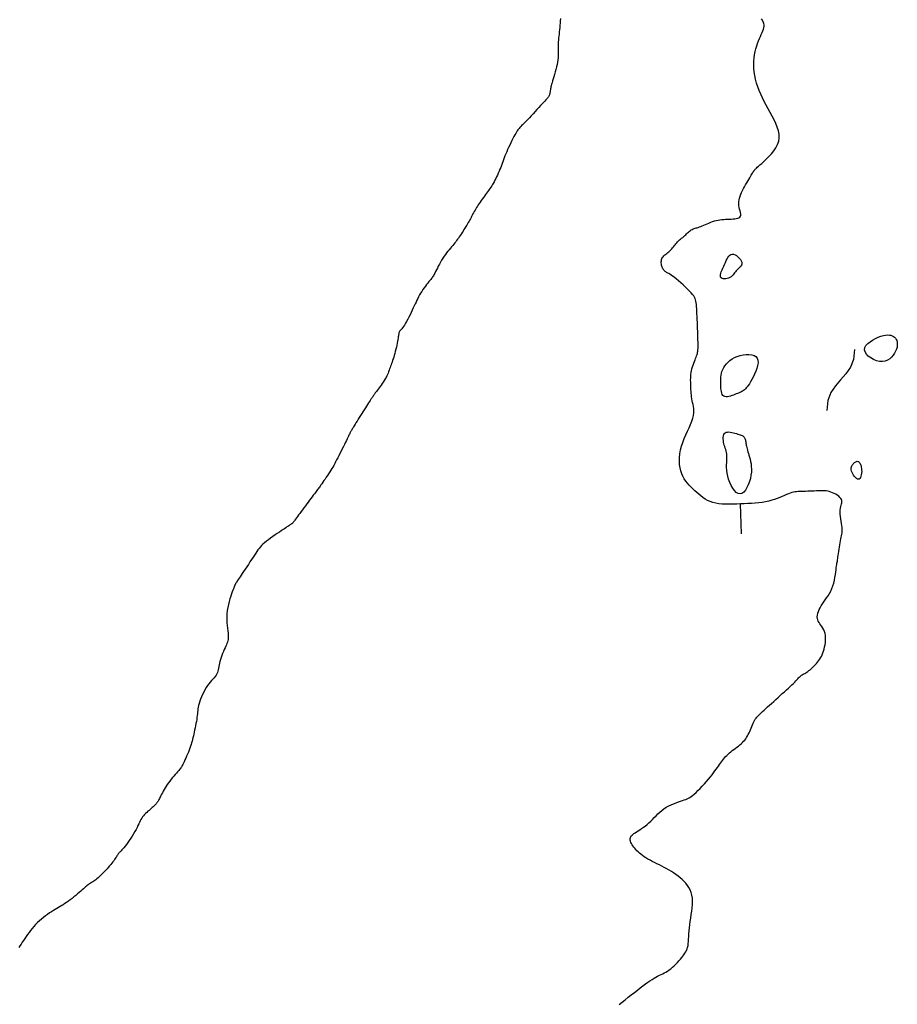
# Model space of a CAD drawing. Header units: millimetres. Extents: x 32690613 to 32693367, y 5343692 to 5344708.
# Tile 842 of 1009: x 32693042 to 32693071, y 5344305 to 5344337. Entities that reach past the tile are written whole.
import ezdxf

# ---------------------------------------------------------------- set-up
doc = ezdxf.new("R2010")
doc.units = ezdxf.units.MM
doc.header["$LTSCALE"] = 20
doc.layers.add('02-DGM_HL_492.00', color=82, linetype='Continuous')

msp = doc.modelspace()

# ---------------------------------------------------------------- linework, layer by layer
at = {"layer": '02-DGM_HL_492.00', "elevation": 492, "flags": 128}
for points in [[(32693060.022, 5344337.395), (32693060.016, 5344337.32), (32693060.01, 5344337.244), (32693060.004, 5344337.167), (32693059.997, 5344337.091), (32693059.989, 5344337.017), (32693059.982, 5344336.945), (32693059.974, 5344336.875), (32693059.967, 5344336.807), (32693059.96, 5344336.741), (32693059.954, 5344336.676), (32693059.949, 5344336.613), (32693059.946, 5344336.55), (32693059.944, 5344336.487), (32693059.945, 5344336.424), (32693059.946, 5344336.361), (32693059.947, 5344336.297), (32693059.948, 5344336.232), (32693059.948, 5344336.164), (32693059.945, 5344336.094), (32693059.939, 5344336.021), (32693059.928, 5344335.944), (32693059.914, 5344335.864), (32693059.895, 5344335.781), (32693059.873, 5344335.697), (32693059.85, 5344335.613), (32693059.826, 5344335.531), (32693059.802, 5344335.453), (32693059.779, 5344335.379), (32693059.759, 5344335.312), (32693059.742, 5344335.253), (32693059.728, 5344335.2), (32693059.716, 5344335.154), (32693059.707, 5344335.114), (32693059.7, 5344335.078), (32693059.694, 5344335.046), (32693059.689, 5344335.017), (32693059.684, 5344334.99), (32693059.68, 5344334.964), (32693059.676, 5344334.939), (32693059.671, 5344334.916), (32693059.666, 5344334.893), (32693059.66, 5344334.871), (32693059.653, 5344334.849), (32693059.644, 5344334.828), (32693059.633, 5344334.807), (32693059.62, 5344334.785), (32693059.605, 5344334.763), (32693059.586, 5344334.738), (32693059.562, 5344334.71), (32693059.535, 5344334.678), (32693059.501, 5344334.641), (32693059.462, 5344334.598), (32693059.415, 5344334.548), (32693059.362, 5344334.49), (32693059.303, 5344334.426), (32693059.24, 5344334.359), (32693059.175, 5344334.289), (32693059.11, 5344334.219), (32693059.047, 5344334.152), (32693058.987, 5344334.088), (32693058.933, 5344334.031), (32693058.886, 5344333.982), (32693058.845, 5344333.94), (32693058.809, 5344333.904), (32693058.779, 5344333.873), (32693058.752, 5344333.846), (32693058.728, 5344333.822), (32693058.707, 5344333.799), (32693058.686, 5344333.778), (32693058.666, 5344333.756), (32693058.646, 5344333.732), (32693058.626, 5344333.707), (32693058.605, 5344333.678), (32693058.583, 5344333.646), (32693058.558, 5344333.608), (32693058.532, 5344333.564), (32693058.503, 5344333.514), (32693058.472, 5344333.456), (32693058.438, 5344333.392), (32693058.402, 5344333.323), (32693058.366, 5344333.25), (32693058.33, 5344333.175), (32693058.295, 5344333.099), (32693058.261, 5344333.024), (32693058.229, 5344332.951), (32693058.2, 5344332.88), (32693058.173, 5344332.812), (32693058.148, 5344332.746), (32693058.124, 5344332.682), (32693058.101, 5344332.619), (32693058.078, 5344332.557), (32693058.055, 5344332.494), (32693058.031, 5344332.431), (32693058.005, 5344332.367), (32693057.978, 5344332.303), (32693057.951, 5344332.239), (32693057.923, 5344332.176), (32693057.894, 5344332.114), (32693057.866, 5344332.055), (32693057.838, 5344332), (32693057.81, 5344331.947), (32693057.783, 5344331.899), (32693057.757, 5344331.855), (32693057.731, 5344331.813), (32693057.704, 5344331.773), (32693057.677, 5344331.734), (32693057.649, 5344331.695), (32693057.62, 5344331.655), (32693057.59, 5344331.613), (32693057.557, 5344331.569), (32693057.523, 5344331.523), (32693057.488, 5344331.475), (32693057.452, 5344331.426), (32693057.416, 5344331.376), (32693057.381, 5344331.326), (32693057.347, 5344331.276), (32693057.313, 5344331.227), (32693057.282, 5344331.18), (32693057.253, 5344331.134), (32693057.224, 5344331.089), (32693057.198, 5344331.045), (32693057.173, 5344331.002), (32693057.148, 5344330.96), (32693057.125, 5344330.919), (32693057.103, 5344330.878), (32693057.082, 5344330.838), (32693057.061, 5344330.799), (32693057.04, 5344330.759), (32693057.019, 5344330.719), (32693056.997, 5344330.679), (32693056.974, 5344330.637), (32693056.95, 5344330.594), (32693056.925, 5344330.549), (32693056.897, 5344330.503), (32693056.868, 5344330.455), (32693056.837, 5344330.405), (32693056.806, 5344330.356), (32693056.774, 5344330.306), (32693056.742, 5344330.257), (32693056.711, 5344330.209), (32693056.68, 5344330.163), (32693056.65, 5344330.118), (32693056.62, 5344330.076), (32693056.591, 5344330.034), (32693056.561, 5344329.993), (32693056.531, 5344329.953), (32693056.499, 5344329.912), (32693056.466, 5344329.87), (32693056.431, 5344329.827), (32693056.393, 5344329.783), (32693056.353, 5344329.737), (32693056.312, 5344329.688), (32693056.269, 5344329.637), (32693056.227, 5344329.584), (32693056.184, 5344329.527), (32693056.141, 5344329.468), (32693056.1, 5344329.405), (32693056.059, 5344329.34), (32693056.021, 5344329.272), (32693055.984, 5344329.204), (32693055.95, 5344329.137), (32693055.917, 5344329.073), (32693055.888, 5344329.012), (32693055.861, 5344328.957), (32693055.836, 5344328.909), (32693055.815, 5344328.868), (32693055.796, 5344328.834), (32693055.778, 5344328.805), (32693055.76, 5344328.778), (32693055.741, 5344328.753), (32693055.721, 5344328.726), (32693055.697, 5344328.697), (32693055.669, 5344328.662), (32693055.636, 5344328.622), (32693055.6, 5344328.576), (32693055.56, 5344328.525), (32693055.519, 5344328.471), (32693055.477, 5344328.414), (32693055.436, 5344328.355), (32693055.396, 5344328.296), (32693055.358, 5344328.236), (32693055.324, 5344328.178), (32693055.292, 5344328.12), (32693055.263, 5344328.063), (32693055.234, 5344328.004), (32693055.207, 5344327.943), (32693055.178, 5344327.881), (32693055.148, 5344327.815), (32693055.116, 5344327.746), (32693055.082, 5344327.672), (32693055.045, 5344327.596), (32693055.006, 5344327.519), (32693054.967, 5344327.442), (32693054.928, 5344327.368), (32693054.89, 5344327.297), (32693054.853, 5344327.233), (32693054.818, 5344327.176), (32693054.786, 5344327.127), (32693054.758, 5344327.087), (32693054.732, 5344327.053), (32693054.709, 5344327.024), (32693054.689, 5344327), (32693054.672, 5344326.979), (32693054.658, 5344326.959), (32693054.647, 5344326.94), (32693054.638, 5344326.921), (32693054.632, 5344326.9), (32693054.628, 5344326.876), (32693054.624, 5344326.849), (32693054.62, 5344326.818), (32693054.616, 5344326.782), (32693054.611, 5344326.74), (32693054.603, 5344326.692), (32693054.593, 5344326.636), (32693054.581, 5344326.574), (32693054.567, 5344326.508), (32693054.551, 5344326.439), (32693054.534, 5344326.369), (32693054.516, 5344326.298), (32693054.498, 5344326.23), (32693054.479, 5344326.164), (32693054.461, 5344326.103), (32693054.443, 5344326.046), (32693054.425, 5344325.993), (32693054.408, 5344325.943), (32693054.391, 5344325.894), (32693054.374, 5344325.848), (32693054.357, 5344325.802), (32693054.341, 5344325.757), (32693054.324, 5344325.712), (32693054.308, 5344325.666), (32693054.291, 5344325.62), (32693054.272, 5344325.573), (32693054.253, 5344325.526), (32693054.231, 5344325.478), (32693054.206, 5344325.428), (32693054.178, 5344325.378), (32693054.147, 5344325.326), (32693054.114, 5344325.274), (32693054.079, 5344325.222), (32693054.043, 5344325.171), (32693054.008, 5344325.123), (32693053.974, 5344325.077), (32693053.942, 5344325.034), (32693053.913, 5344324.997), (32693053.889, 5344324.964), (32693053.867, 5344324.935), (32693053.849, 5344324.911), (32693053.834, 5344324.89), (32693053.821, 5344324.872), (32693053.81, 5344324.856), (32693053.799, 5344324.842), (32693053.79, 5344324.829), (32693053.781, 5344324.816), (32693053.772, 5344324.803), (32693053.762, 5344324.788), (32693053.75, 5344324.772), (32693053.737, 5344324.752), (32693053.721, 5344324.728), (32693053.702, 5344324.699), (32693053.68, 5344324.664), (32693053.653, 5344324.624), (32693053.623, 5344324.577), (32693053.59, 5344324.525), (32693053.555, 5344324.47), (32693053.517, 5344324.411), (32693053.478, 5344324.349), (32693053.438, 5344324.286), (32693053.397, 5344324.222), (32693053.356, 5344324.158), (32693053.316, 5344324.095), (32693053.277, 5344324.033), (32693053.24, 5344323.974), (32693053.204, 5344323.918), (32693053.172, 5344323.866), (32693053.142, 5344323.819), (32693053.117, 5344323.777), (32693053.095, 5344323.742), (32693053.078, 5344323.712), (32693053.063, 5344323.687), (32693053.051, 5344323.665), (32693053.04, 5344323.645), (32693053.031, 5344323.627), (32693053.022, 5344323.61), (32693053.014, 5344323.592), (32693053.004, 5344323.573), (32693052.994, 5344323.552), (32693052.982, 5344323.527), (32693052.968, 5344323.499), (32693052.952, 5344323.466), (32693052.933, 5344323.427), (32693052.91, 5344323.381), (32693052.884, 5344323.327), (32693052.854, 5344323.266), (32693052.821, 5344323.198), (32693052.785, 5344323.125), (32693052.747, 5344323.049), (32693052.709, 5344322.971), (32693052.67, 5344322.893), (32693052.632, 5344322.817), (32693052.595, 5344322.745), (32693052.56, 5344322.678), (32693052.526, 5344322.615), (32693052.494, 5344322.555), (32693052.462, 5344322.498), (32693052.43, 5344322.443), (32693052.398, 5344322.388), (32693052.364, 5344322.333), (32693052.329, 5344322.277), (32693052.292, 5344322.219), (32693052.253, 5344322.16), (32693052.214, 5344322.101), (32693052.175, 5344322.043), (32693052.136, 5344321.988), (32693052.1, 5344321.935), (32693052.066, 5344321.887), (32693052.036, 5344321.844), (32693052.009, 5344321.807), (32693051.986, 5344321.775), (32693051.964, 5344321.746), (32693051.943, 5344321.719), (32693051.923, 5344321.692), (32693051.901, 5344321.663), (32693051.876, 5344321.631), (32693051.849, 5344321.595), (32693051.817, 5344321.552), (32693051.781, 5344321.504), (32693051.742, 5344321.452), (32693051.7, 5344321.395), (32693051.656, 5344321.336), (32693051.61, 5344321.274), (32693051.563, 5344321.21), (32693051.516, 5344321.146), (32693051.468, 5344321.082), (32693051.422, 5344321.019), (32693051.376, 5344320.957), (32693051.333, 5344320.898), (32693051.292, 5344320.843), (32693051.255, 5344320.792), (32693051.221, 5344320.746), (32693051.192, 5344320.707), (32693051.169, 5344320.674), (32693051.15, 5344320.648), (32693051.135, 5344320.627), (32693051.123, 5344320.611), (32693051.114, 5344320.598), (32693051.106, 5344320.589), (32693051.1, 5344320.581), (32693051.094, 5344320.575), (32693051.087, 5344320.569), (32693051.081, 5344320.563), (32693051.073, 5344320.558), (32693051.064, 5344320.551), (32693051.053, 5344320.544), (32693051.04, 5344320.535), (32693051.026, 5344320.525), (32693051.008, 5344320.514), (32693050.988, 5344320.5), (32693050.964, 5344320.484), (32693050.936, 5344320.465), (32693050.903, 5344320.443), (32693050.865, 5344320.417), (32693050.822, 5344320.387), (32693050.771, 5344320.354), (32693050.714, 5344320.316), (32693050.65, 5344320.273), (32693050.58, 5344320.226), (32693050.506, 5344320.177), (32693050.431, 5344320.125), (32693050.356, 5344320.072), (32693050.284, 5344320.019), (32693050.216, 5344319.967), (32693050.154, 5344319.917), (32693050.101, 5344319.869), (32693050.054, 5344319.822), (32693050.012, 5344319.776), (32693049.974, 5344319.729), (32693049.937, 5344319.679), (32693049.901, 5344319.626), (32693049.862, 5344319.568), (32693049.82, 5344319.504), (32693049.774, 5344319.433), (32693049.723, 5344319.357), (32693049.67, 5344319.278), (32693049.616, 5344319.197), (32693049.562, 5344319.116), (32693049.509, 5344319.038), (32693049.459, 5344318.964), (32693049.413, 5344318.896), (32693049.372, 5344318.835), (32693049.337, 5344318.782), (32693049.306, 5344318.736), (32693049.279, 5344318.697), (32693049.256, 5344318.662), (32693049.237, 5344318.633), (32693049.221, 5344318.608), (32693049.208, 5344318.587), (32693049.198, 5344318.57), (32693049.189, 5344318.555), (32693049.183, 5344318.542), (32693049.177, 5344318.531), (32693049.173, 5344318.521), (32693049.169, 5344318.513), (32693049.166, 5344318.504), (32693049.162, 5344318.495), (32693049.158, 5344318.485), (32693049.153, 5344318.474), (32693049.146, 5344318.458), (32693049.138, 5344318.438), (32693049.128, 5344318.411), (32693049.115, 5344318.377), (32693049.098, 5344318.333), (32693049.079, 5344318.279), (32693049.055, 5344318.213), (32693049.029, 5344318.136), (32693049.002, 5344318.051), (32693048.975, 5344317.958), (32693048.95, 5344317.861), (32693048.928, 5344317.759), (32693048.91, 5344317.655), (32693048.899, 5344317.551), (32693048.894, 5344317.448), (32693048.894, 5344317.346), (32693048.9, 5344317.249), (32693048.908, 5344317.155), (32693048.918, 5344317.067), (32693048.928, 5344316.984), (32693048.937, 5344316.909), (32693048.943, 5344316.842), (32693048.945, 5344316.784), (32693048.944, 5344316.734), (32693048.939, 5344316.688), (32693048.93, 5344316.646), (32693048.918, 5344316.605), (32693048.903, 5344316.564), (32693048.884, 5344316.52), (32693048.863, 5344316.472), (32693048.839, 5344316.418), (32693048.812, 5344316.359), (32693048.785, 5344316.296), (32693048.758, 5344316.231), (32693048.731, 5344316.163), (32693048.706, 5344316.096), (32693048.684, 5344316.029), (32693048.666, 5344315.964), (32693048.652, 5344315.903), (32693048.641, 5344315.844), (32693048.631, 5344315.789), (32693048.623, 5344315.736), (32693048.613, 5344315.685), (32693048.601, 5344315.637), (32693048.586, 5344315.59), (32693048.566, 5344315.546), (32693048.539, 5344315.503), (32693048.507, 5344315.46), (32693048.471, 5344315.417), (32693048.431, 5344315.372), (32693048.389, 5344315.325), (32693048.345, 5344315.274), (32693048.299, 5344315.218), (32693048.254, 5344315.157), (32693048.21, 5344315.09), (32693048.167, 5344315.017), (32693048.126, 5344314.941), (32693048.088, 5344314.863), (32693048.053, 5344314.785), (32693048.022, 5344314.707), (32693047.995, 5344314.633), (32693047.972, 5344314.562), (32693047.955, 5344314.497), (32693047.943, 5344314.437), (32693047.933, 5344314.379), (32693047.926, 5344314.324), (32693047.921, 5344314.269), (32693047.916, 5344314.213), (32693047.91, 5344314.156), (32693047.903, 5344314.095), (32693047.894, 5344314.03), (32693047.882, 5344313.962), (32693047.869, 5344313.891), (32693047.855, 5344313.819), (32693047.84, 5344313.746), (32693047.825, 5344313.675), (32693047.81, 5344313.606), (32693047.795, 5344313.54), (32693047.781, 5344313.477), (32693047.768, 5344313.418), (32693047.754, 5344313.361), (32693047.74, 5344313.306), (32693047.725, 5344313.25), (32693047.708, 5344313.193), (32693047.689, 5344313.135), (32693047.667, 5344313.073), (32693047.643, 5344313.008), (32693047.616, 5344312.94), (32693047.587, 5344312.872), (32693047.558, 5344312.804), (32693047.529, 5344312.738), (32693047.501, 5344312.676), (32693047.475, 5344312.62), (32693047.452, 5344312.57), (32693047.432, 5344312.528), (32693047.414, 5344312.493), (32693047.397, 5344312.463), (32693047.381, 5344312.436), (32693047.363, 5344312.41), (32693047.343, 5344312.384), (32693047.32, 5344312.356), (32693047.292, 5344312.323), (32693047.258, 5344312.285), (32693047.219, 5344312.242), (32693047.177, 5344312.194), (32693047.133, 5344312.142), (32693047.086, 5344312.088), (32693047.04, 5344312.032), (32693046.994, 5344311.974), (32693046.951, 5344311.915), (32693046.91, 5344311.857), (32693046.872, 5344311.799), (32693046.837, 5344311.743), (32693046.805, 5344311.688), (32693046.775, 5344311.635), (32693046.748, 5344311.585), (32693046.724, 5344311.538), (32693046.702, 5344311.495), (32693046.683, 5344311.456), (32693046.665, 5344311.42), (32693046.649, 5344311.388), (32693046.634, 5344311.359), (32693046.619, 5344311.331), (32693046.604, 5344311.306), (32693046.589, 5344311.282), (32693046.573, 5344311.258), (32693046.555, 5344311.235), (32693046.536, 5344311.211), (32693046.514, 5344311.188), (32693046.491, 5344311.164), (32693046.466, 5344311.139), (32693046.438, 5344311.113), (32693046.409, 5344311.087), (32693046.376, 5344311.058), (32693046.341, 5344311.029), (32693046.304, 5344310.997), (32693046.266, 5344310.965), (32693046.228, 5344310.93), (32693046.19, 5344310.894), (32693046.153, 5344310.857), (32693046.119, 5344310.818), (32693046.087, 5344310.778), (32693046.059, 5344310.736), (32693046.034, 5344310.693), (32693046.01, 5344310.646), (32693045.986, 5344310.597), (32693045.962, 5344310.545), (32693045.935, 5344310.489), (32693045.905, 5344310.428), (32693045.871, 5344310.362), (32693045.832, 5344310.292), (32693045.788, 5344310.217), (32693045.741, 5344310.141), (32693045.693, 5344310.066), (32693045.644, 5344309.992), (32693045.595, 5344309.922), (32693045.549, 5344309.858), (32693045.506, 5344309.801), (32693045.467, 5344309.753), (32693045.433, 5344309.713), (32693045.402, 5344309.68), (32693045.375, 5344309.652), (32693045.35, 5344309.628), (32693045.329, 5344309.608), (32693045.31, 5344309.588), (32693045.293, 5344309.569), (32693045.277, 5344309.549), (32693045.262, 5344309.528), (32693045.248, 5344309.505), (32693045.233, 5344309.48), (32693045.217, 5344309.453), (32693045.199, 5344309.424), (32693045.179, 5344309.392), (32693045.155, 5344309.357), (32693045.127, 5344309.319), (32693045.096, 5344309.278), (32693045.062, 5344309.235), (32693045.026, 5344309.19), (32693044.987, 5344309.144), (32693044.946, 5344309.097), (32693044.903, 5344309.049), (32693044.86, 5344309.002), (32693044.816, 5344308.955), (32693044.772, 5344308.909), (32693044.728, 5344308.865), (32693044.685, 5344308.822), (32693044.643, 5344308.782), (32693044.603, 5344308.745), (32693044.564, 5344308.712), (32693044.527, 5344308.682), (32693044.493, 5344308.657), (32693044.462, 5344308.635), (32693044.432, 5344308.615), (32693044.403, 5344308.598), (32693044.376, 5344308.582), (32693044.35, 5344308.567), (32693044.324, 5344308.551), (32693044.298, 5344308.534), (32693044.272, 5344308.514), (32693044.244, 5344308.493), (32693044.215, 5344308.469), (32693044.184, 5344308.442), (32693044.15, 5344308.413), (32693044.113, 5344308.38), (32693044.072, 5344308.343), (32693044.026, 5344308.303), (32693043.975, 5344308.259), (32693043.92, 5344308.212), (32693043.862, 5344308.163), (32693043.801, 5344308.113), (32693043.739, 5344308.064), (32693043.678, 5344308.015), (32693043.616, 5344307.969), (32693043.557, 5344307.926), (32693043.5, 5344307.888), (32693043.445, 5344307.852), (32693043.391, 5344307.82), (32693043.338, 5344307.788), (32693043.284, 5344307.757), (32693043.229, 5344307.725), (32693043.172, 5344307.692), (32693043.113, 5344307.657), (32693043.05, 5344307.618), (32693042.985, 5344307.576), (32693042.918, 5344307.53), (32693042.849, 5344307.481), (32693042.781, 5344307.429), (32693042.713, 5344307.374), (32693042.647, 5344307.316), (32693042.582, 5344307.256), (32693042.521, 5344307.192), (32693042.462, 5344307.126), (32693042.407, 5344307.059), (32693042.353, 5344306.991), (32693042.302, 5344306.923), (32693042.253, 5344306.855), (32693042.206, 5344306.788), (32693042.161, 5344306.722), (32693042.117, 5344306.659), (32693042.075, 5344306.598), (32693042.035, 5344306.538), (32693041.996, 5344306.479), (32693041.958, 5344306.421)], [(32693061.98, 5344304.525), (32693062.075, 5344304.601), (32693062.176, 5344304.681), (32693062.28, 5344304.764), (32693062.384, 5344304.848), (32693062.488, 5344304.93), (32693062.588, 5344305.008), (32693062.682, 5344305.081), (32693062.77, 5344305.148), (32693062.854, 5344305.21), (32693062.932, 5344305.266), (32693063.006, 5344305.317), (32693063.076, 5344305.363), (32693063.142, 5344305.404), (32693063.205, 5344305.441), (32693063.264, 5344305.472), (32693063.322, 5344305.5), (32693063.377, 5344305.526), (32693063.432, 5344305.552), (32693063.485, 5344305.578), (32693063.538, 5344305.606), (32693063.592, 5344305.638), (32693063.646, 5344305.675), (32693063.701, 5344305.717), (32693063.757, 5344305.765), (32693063.813, 5344305.816), (32693063.868, 5344305.871), (32693063.921, 5344305.926), (32693063.972, 5344305.982), (32693064.021, 5344306.037), (32693064.066, 5344306.089), (32693064.106, 5344306.138), (32693064.142, 5344306.185), (32693064.175, 5344306.231), (32693064.203, 5344306.277), (32693064.227, 5344306.325), (32693064.247, 5344306.376), (32693064.263, 5344306.43), (32693064.276, 5344306.49), (32693064.286, 5344306.557), (32693064.292, 5344306.629), (32693064.297, 5344306.708), (32693064.302, 5344306.792), (32693064.306, 5344306.882), (32693064.313, 5344306.978), (32693064.321, 5344307.078), (32693064.333, 5344307.184), (32693064.348, 5344307.293), (32693064.366, 5344307.406), (32693064.385, 5344307.521), (32693064.402, 5344307.637), (32693064.416, 5344307.751), (32693064.425, 5344307.863), (32693064.428, 5344307.971), (32693064.422, 5344308.073), (32693064.406, 5344308.17), (32693064.38, 5344308.26), (32693064.346, 5344308.344), (32693064.304, 5344308.423), (32693064.255, 5344308.497), (32693064.201, 5344308.567), (32693064.141, 5344308.632), (32693064.078, 5344308.694), (32693064.012, 5344308.752), (32693063.943, 5344308.808), (32693063.871, 5344308.86), (32693063.797, 5344308.911), (32693063.721, 5344308.959), (32693063.644, 5344309.005), (32693063.565, 5344309.05), (32693063.484, 5344309.093), (32693063.403, 5344309.135), (32693063.322, 5344309.177), (32693063.241, 5344309.217), (32693063.161, 5344309.257), (32693063.084, 5344309.296), (32693063.009, 5344309.336), (32693062.938, 5344309.375), (32693062.871, 5344309.414), (32693062.81, 5344309.453), (32693062.753, 5344309.493), (32693062.701, 5344309.532), (32693062.653, 5344309.572), (32693062.609, 5344309.612), (32693062.569, 5344309.652), (32693062.532, 5344309.693), (32693062.498, 5344309.733), (32693062.466, 5344309.773), (32693062.437, 5344309.813), (32693062.412, 5344309.853), (32693062.391, 5344309.892), (32693062.373, 5344309.93), (32693062.359, 5344309.966), (32693062.351, 5344310), (32693062.347, 5344310.033), (32693062.348, 5344310.063), (32693062.355, 5344310.091), (32693062.367, 5344310.118), (32693062.385, 5344310.144), (32693062.409, 5344310.17), (32693062.438, 5344310.197), (32693062.473, 5344310.224), (32693062.514, 5344310.252), (32693062.561, 5344310.283), (32693062.613, 5344310.316), (32693062.669, 5344310.351), (32693062.728, 5344310.389), (32693062.789, 5344310.431), (32693062.851, 5344310.475), (32693062.913, 5344310.524), (32693062.974, 5344310.576), (32693063.034, 5344310.633), (32693063.092, 5344310.692), (32693063.151, 5344310.754), (32693063.21, 5344310.816), (32693063.272, 5344310.878), (32693063.335, 5344310.938), (32693063.403, 5344310.996), (32693063.475, 5344311.05), (32693063.551, 5344311.099), (32693063.632, 5344311.143), (32693063.714, 5344311.183), (32693063.797, 5344311.219), (32693063.878, 5344311.251), (32693063.956, 5344311.279), (32693064.028, 5344311.304), (32693064.094, 5344311.326), (32693064.152, 5344311.345), (32693064.203, 5344311.363), (32693064.25, 5344311.381), (32693064.294, 5344311.402), (32693064.337, 5344311.426), (32693064.381, 5344311.456), (32693064.429, 5344311.493), (32693064.483, 5344311.539), (32693064.543, 5344311.595), (32693064.608, 5344311.659), (32693064.678, 5344311.73), (32693064.749, 5344311.806), (32693064.821, 5344311.884), (32693064.891, 5344311.962), (32693064.959, 5344312.04), (32693065.022, 5344312.114), (32693065.078, 5344312.184), (32693065.129, 5344312.249), (32693065.175, 5344312.309), (32693065.217, 5344312.366), (32693065.255, 5344312.42), (32693065.291, 5344312.471), (32693065.326, 5344312.521), (32693065.359, 5344312.568), (32693065.392, 5344312.614), (32693065.426, 5344312.659), (32693065.46, 5344312.703), (32693065.495, 5344312.746), (32693065.531, 5344312.789), (32693065.57, 5344312.83), (32693065.611, 5344312.87), (32693065.655, 5344312.91), (32693065.702, 5344312.949), (32693065.751, 5344312.987), (32693065.802, 5344313.026), (32693065.853, 5344313.064), (32693065.904, 5344313.101), (32693065.955, 5344313.14), (32693066.003, 5344313.178), (32693066.049, 5344313.218), (32693066.091, 5344313.258), (32693066.13, 5344313.299), (32693066.166, 5344313.341), (32693066.199, 5344313.385), (32693066.23, 5344313.43), (32693066.259, 5344313.477), (32693066.286, 5344313.526), (32693066.311, 5344313.577), (32693066.336, 5344313.63), (32693066.359, 5344313.684), (32693066.382, 5344313.74), (32693066.404, 5344313.794), (32693066.427, 5344313.848), (32693066.449, 5344313.9), (32693066.471, 5344313.948), (32693066.494, 5344313.993), (32693066.518, 5344314.034), (32693066.543, 5344314.071), (32693066.571, 5344314.105), (32693066.6, 5344314.139), (32693066.634, 5344314.173), (32693066.671, 5344314.209), (32693066.712, 5344314.247), (32693066.759, 5344314.289), (32693066.811, 5344314.336), (32693066.868, 5344314.388), (32693066.93, 5344314.443), (32693066.995, 5344314.502), (32693067.063, 5344314.563), (32693067.133, 5344314.627), (32693067.205, 5344314.691), (32693067.277, 5344314.757), (32693067.35, 5344314.822), (32693067.421, 5344314.887), (32693067.491, 5344314.95), (32693067.559, 5344315.012), (32693067.623, 5344315.072), (32693067.683, 5344315.128), (32693067.739, 5344315.181), (32693067.789, 5344315.231), (32693067.833, 5344315.275), (32693067.871, 5344315.316), (32693067.904, 5344315.352), (32693067.934, 5344315.385), (32693067.961, 5344315.414), (32693067.986, 5344315.44), (32693068.011, 5344315.462), (32693068.035, 5344315.483), (32693068.059, 5344315.5), (32693068.085, 5344315.516), (32693068.112, 5344315.532), (32693068.14, 5344315.547), (32693068.17, 5344315.563), (32693068.202, 5344315.582), (32693068.235, 5344315.602), (32693068.271, 5344315.626), (32693068.309, 5344315.654), (32693068.349, 5344315.686), (32693068.39, 5344315.721), (32693068.432, 5344315.76), (32693068.473, 5344315.8), (32693068.515, 5344315.843), (32693068.555, 5344315.888), (32693068.593, 5344315.933), (32693068.629, 5344315.98), (32693068.663, 5344316.028), (32693068.694, 5344316.078), (32693068.723, 5344316.13), (32693068.75, 5344316.185), (32693068.774, 5344316.243), (32693068.796, 5344316.306), (32693068.815, 5344316.373), (32693068.832, 5344316.445), (32693068.845, 5344316.52), (32693068.855, 5344316.597), (32693068.86, 5344316.675), (32693068.861, 5344316.752), (32693068.856, 5344316.826), (32693068.845, 5344316.897), (32693068.828, 5344316.962), (32693068.804, 5344317.02), (32693068.775, 5344317.073), (32693068.743, 5344317.122), (32693068.71, 5344317.167), (32693068.677, 5344317.211), (32693068.647, 5344317.255), (32693068.621, 5344317.299), (32693068.602, 5344317.346), (32693068.591, 5344317.396), (32693068.587, 5344317.45), (32693068.592, 5344317.506), (32693068.604, 5344317.565), (32693068.622, 5344317.626), (32693068.647, 5344317.688), (32693068.678, 5344317.751), (32693068.714, 5344317.815), (32693068.756, 5344317.879), (32693068.801, 5344317.945), (32693068.849, 5344318.011), (32693068.898, 5344318.08), (32693068.946, 5344318.152), (32693068.993, 5344318.228), (32693069.036, 5344318.307), (32693069.074, 5344318.392), (32693069.107, 5344318.482), (32693069.134, 5344318.575), (32693069.157, 5344318.67), (32693069.175, 5344318.763), (32693069.19, 5344318.854), (32693069.202, 5344318.939), (32693069.212, 5344319.017), (32693069.221, 5344319.086), (32693069.228, 5344319.143), (32693069.235, 5344319.192), (32693069.242, 5344319.233), (32693069.248, 5344319.271), (32693069.255, 5344319.308), (32693069.261, 5344319.346), (32693069.268, 5344319.388), (32693069.276, 5344319.436), (32693069.284, 5344319.494), (32693069.293, 5344319.558), (32693069.303, 5344319.628), (32693069.313, 5344319.7), (32693069.324, 5344319.775), (32693069.336, 5344319.848), (32693069.348, 5344319.919), (32693069.36, 5344319.985), (32693069.372, 5344320.045), (32693069.384, 5344320.1), (32693069.394, 5344320.151), (32693069.404, 5344320.202), (32693069.411, 5344320.252), (32693069.415, 5344320.304), (32693069.416, 5344320.36), (32693069.414, 5344320.422), (32693069.407, 5344320.49), (32693069.397, 5344320.563), (32693069.386, 5344320.639), (32693069.374, 5344320.717), (32693069.363, 5344320.795), (32693069.355, 5344320.871), (32693069.351, 5344320.943), (32693069.351, 5344321.009), (32693069.358, 5344321.068), (32693069.369, 5344321.121), (32693069.382, 5344321.168), (32693069.395, 5344321.211), (32693069.405, 5344321.25), (32693069.41, 5344321.287), (32693069.408, 5344321.323), (32693069.396, 5344321.358), (32693069.374, 5344321.394), (32693069.341, 5344321.431), (32693069.3, 5344321.466), (32693069.253, 5344321.5), (32693069.202, 5344321.532), (32693069.148, 5344321.562), (32693069.093, 5344321.587), (32693069.039, 5344321.608), (32693068.987, 5344321.625), (32693068.937, 5344321.637), (32693068.888, 5344321.645), (32693068.839, 5344321.649), (32693068.789, 5344321.651), (32693068.736, 5344321.651), (32693068.68, 5344321.65), (32693068.62, 5344321.648), (32693068.556, 5344321.645), (32693068.487, 5344321.642), (32693068.415, 5344321.64), (32693068.343, 5344321.637), (32693068.27, 5344321.634), (32693068.199, 5344321.631), (32693068.13, 5344321.629), (32693068.065, 5344321.626), (32693068.005, 5344321.624), (32693067.949, 5344321.621), (32693067.896, 5344321.616), (32693067.843, 5344321.61), (32693067.791, 5344321.602), (32693067.738, 5344321.59), (32693067.683, 5344321.574), (32693067.623, 5344321.553), (32693067.559, 5344321.527), (32693067.49, 5344321.498), (32693067.416, 5344321.465), (32693067.336, 5344321.431), (32693067.252, 5344321.396), (32693067.162, 5344321.363), (32693067.066, 5344321.332), (32693066.966, 5344321.305), (32693066.86, 5344321.283), (32693066.749, 5344321.264), (32693066.635, 5344321.25), (32693066.517, 5344321.239), (32693066.396, 5344321.23), (32693066.273, 5344321.223), (32693066.149, 5344321.218), (32693066.024, 5344321.213), (32693065.899, 5344321.208), (32693065.776, 5344321.204), (32693065.654, 5344321.203), (32693065.535, 5344321.204), (32693065.419, 5344321.209), (32693065.309, 5344321.22), (32693065.204, 5344321.236), (32693065.105, 5344321.26), (32693065.014, 5344321.292), (32693064.929, 5344321.33), (32693064.85, 5344321.375), (32693064.775, 5344321.424), (32693064.705, 5344321.478), (32693064.637, 5344321.535), (32693064.571, 5344321.594), (32693064.506, 5344321.654), (32693064.441, 5344321.714), (32693064.377, 5344321.775), (32693064.315, 5344321.838), (32693064.256, 5344321.905), (32693064.201, 5344321.975), (32693064.15, 5344322.05), (32693064.105, 5344322.132), (32693064.067, 5344322.22), (32693064.036, 5344322.317), (32693064.012, 5344322.42), (32693063.997, 5344322.53), (32693063.991, 5344322.645), (32693063.994, 5344322.764), (32693064.006, 5344322.886), (32693064.027, 5344323.011), (32693064.059, 5344323.137), (32693064.1, 5344323.264), (32693064.149, 5344323.39), (32693064.203, 5344323.514), (32693064.258, 5344323.635), (32693064.312, 5344323.752), (32693064.363, 5344323.865), (32693064.406, 5344323.971), (32693064.439, 5344324.07), (32693064.461, 5344324.161), (32693064.472, 5344324.244), (32693064.473, 5344324.322), (32693064.468, 5344324.394), (32693064.458, 5344324.462), (32693064.445, 5344324.527), (32693064.43, 5344324.59), (32693064.416, 5344324.652), (32693064.405, 5344324.715), (32693064.396, 5344324.777), (32693064.388, 5344324.839), (32693064.382, 5344324.901), (32693064.378, 5344324.964), (32693064.375, 5344325.026), (32693064.372, 5344325.089), (32693064.369, 5344325.151), (32693064.367, 5344325.213), (32693064.365, 5344325.276), (32693064.364, 5344325.338), (32693064.365, 5344325.401), (32693064.367, 5344325.464), (32693064.372, 5344325.526), (32693064.38, 5344325.589), (32693064.391, 5344325.652), (32693064.406, 5344325.715), (32693064.424, 5344325.778), (32693064.445, 5344325.839), (32693064.466, 5344325.899), (32693064.488, 5344325.957), (32693064.51, 5344326.011), (32693064.53, 5344326.062), (32693064.549, 5344326.109), (32693064.564, 5344326.151), (32693064.577, 5344326.19), (32693064.587, 5344326.228), (32693064.596, 5344326.267), (32693064.602, 5344326.308), (32693064.606, 5344326.353), (32693064.609, 5344326.403), (32693064.61, 5344326.461), (32693064.61, 5344326.528), (32693064.609, 5344326.604), (32693064.607, 5344326.686), (32693064.605, 5344326.774), (32693064.602, 5344326.867), (32693064.599, 5344326.963), (32693064.595, 5344327.061), (32693064.591, 5344327.161), (32693064.587, 5344327.261), (32693064.583, 5344327.359), (32693064.579, 5344327.456), (32693064.575, 5344327.548), (32693064.57, 5344327.636), (32693064.566, 5344327.718), (32693064.561, 5344327.794), (32693064.555, 5344327.86), (32693064.549, 5344327.918), (32693064.541, 5344327.969), (32693064.531, 5344328.015), (32693064.515, 5344328.058), (32693064.494, 5344328.1), (32693064.466, 5344328.144), (32693064.429, 5344328.192), (32693064.382, 5344328.246), (32693064.324, 5344328.307), (32693064.258, 5344328.373), (32693064.186, 5344328.444), (32693064.11, 5344328.515), (32693064.032, 5344328.586), (32693063.957, 5344328.652), (32693063.885, 5344328.713), (32693063.819, 5344328.766), (32693063.762, 5344328.808), (32693063.713, 5344328.842), (32693063.672, 5344328.868), (32693063.636, 5344328.889), (32693063.605, 5344328.905), (32693063.578, 5344328.919), (32693063.554, 5344328.932), (32693063.532, 5344328.946), (32693063.511, 5344328.962), (32693063.491, 5344328.981), (32693063.472, 5344329.001), (32693063.455, 5344329.024), (32693063.439, 5344329.049), (32693063.425, 5344329.077), (32693063.412, 5344329.107), (32693063.402, 5344329.139), (32693063.393, 5344329.172), (32693063.387, 5344329.208), (32693063.384, 5344329.245), (32693063.384, 5344329.282), (32693063.387, 5344329.319), (32693063.395, 5344329.355), (32693063.407, 5344329.39), (32693063.424, 5344329.423), (32693063.446, 5344329.454), (32693063.472, 5344329.483), (32693063.502, 5344329.511), (32693063.535, 5344329.538), (32693063.569, 5344329.565), (32693063.603, 5344329.592), (32693063.638, 5344329.62), (32693063.671, 5344329.649), (32693063.702, 5344329.681), (32693063.731, 5344329.714), (32693063.76, 5344329.748), (32693063.787, 5344329.783), (32693063.814, 5344329.818), (32693063.842, 5344329.852), (32693063.87, 5344329.887), (32693063.899, 5344329.92), (32693063.93, 5344329.951), (32693063.962, 5344329.982), (32693063.995, 5344330.012), (32693064.029, 5344330.04), (32693064.063, 5344330.069), (32693064.098, 5344330.097), (32693064.132, 5344330.126), (32693064.165, 5344330.155), (32693064.198, 5344330.185), (32693064.23, 5344330.215), (32693064.262, 5344330.244), (32693064.293, 5344330.273), (32693064.324, 5344330.3), (32693064.355, 5344330.324), (32693064.385, 5344330.346), (32693064.416, 5344330.365), (32693064.446, 5344330.38), (32693064.478, 5344330.392), (32693064.51, 5344330.403), (32693064.544, 5344330.412), (32693064.58, 5344330.421), (32693064.618, 5344330.432), (32693064.659, 5344330.444), (32693064.704, 5344330.46), (32693064.752, 5344330.479), (32693064.803, 5344330.501), (32693064.857, 5344330.526), (32693064.914, 5344330.551), (32693064.973, 5344330.577), (32693065.033, 5344330.602), (32693065.094, 5344330.624), (32693065.155, 5344330.644), (32693065.217, 5344330.66), (32693065.279, 5344330.673), (32693065.341, 5344330.683), (32693065.404, 5344330.69), (32693065.466, 5344330.696), (32693065.528, 5344330.7), (32693065.591, 5344330.703), (32693065.653, 5344330.705), (32693065.716, 5344330.708), (32693065.776, 5344330.712), (32693065.834, 5344330.717), (32693065.887, 5344330.725), (32693065.934, 5344330.737), (32693065.974, 5344330.753), (32693066.005, 5344330.775), (32693066.025, 5344330.803), (32693066.034, 5344330.839), (32693066.033, 5344330.881), (32693066.025, 5344330.928), (32693066.013, 5344330.98), (32693065.998, 5344331.036), (32693065.984, 5344331.095), (32693065.973, 5344331.156), (32693065.967, 5344331.218), (32693065.968, 5344331.281), (32693065.977, 5344331.344), (32693065.991, 5344331.407), (32693066.011, 5344331.47), (32693066.035, 5344331.533), (32693066.064, 5344331.597), (32693066.095, 5344331.661), (32693066.128, 5344331.725), (32693066.162, 5344331.788), (32693066.198, 5344331.851), (32693066.233, 5344331.913), (32693066.267, 5344331.972), (32693066.3, 5344332.028), (32693066.332, 5344332.08), (32693066.36, 5344332.127), (32693066.386, 5344332.168), (32693066.407, 5344332.204), (32693066.426, 5344332.234), (32693066.441, 5344332.259), (32693066.454, 5344332.28), (32693066.466, 5344332.297), (32693066.476, 5344332.313), (32693066.486, 5344332.327), (32693066.496, 5344332.34), (32693066.506, 5344332.353), (32693066.519, 5344332.367), (32693066.535, 5344332.385), (32693066.557, 5344332.407), (32693066.586, 5344332.434), (32693066.624, 5344332.469), (32693066.672, 5344332.512), (32693066.732, 5344332.566), (32693066.804, 5344332.63), (32693066.886, 5344332.705), (32693066.971, 5344332.789), (32693067.057, 5344332.881), (32693067.138, 5344332.979), (32693067.209, 5344333.084), (32693067.265, 5344333.193), (32693067.303, 5344333.305), (32693067.319, 5344333.42), (32693067.314, 5344333.536), (32693067.291, 5344333.655), (32693067.253, 5344333.774), (32693067.204, 5344333.895), (32693067.146, 5344334.017), (32693067.082, 5344334.139), (32693067.016, 5344334.261), (32693066.948, 5344334.384), (32693066.882, 5344334.506), (32693066.818, 5344334.629), (32693066.757, 5344334.752), (32693066.699, 5344334.874), (32693066.647, 5344334.997), (32693066.6, 5344335.121), (32693066.56, 5344335.244), (32693066.528, 5344335.368), (32693066.503, 5344335.491), (32693066.486, 5344335.614), (32693066.475, 5344335.734), (32693066.471, 5344335.853), (32693066.473, 5344335.968), (32693066.482, 5344336.08), (32693066.496, 5344336.187), (32693066.515, 5344336.289), (32693066.539, 5344336.387), (32693066.566, 5344336.479), (32693066.595, 5344336.566), (32693066.627, 5344336.648), (32693066.658, 5344336.725), (32693066.689, 5344336.797), (32693066.719, 5344336.863), (32693066.747, 5344336.924), (32693066.771, 5344336.981), (32693066.79, 5344337.034), (32693066.804, 5344337.085), (32693066.812, 5344337.134), (32693066.812, 5344337.183), (32693066.804, 5344337.232), (32693066.786, 5344337.282), (32693066.758, 5344337.335), (32693066.721, 5344337.388)], [(32693069.826, 5344326.365), (32693069.796, 5344326.032), (32693069.693, 5344325.766), (32693069.541, 5344325.545), (32693069.365, 5344325.346), (32693069.189, 5344325.148), (32693069.038, 5344324.927), (32693068.935, 5344324.661), (32693068.905, 5344324.327)], [(32693066.063, 5344320.213), (32693066.024, 5344321.213)]]:
    msp.add_lwpolyline(points, dxfattribs=at)
for points in [[(32693065.362, 5344328.776), (32693065.354, 5344328.811), (32693065.356, 5344328.853), (32693065.368, 5344328.901), (32693065.386, 5344328.954), (32693065.41, 5344329.011), (32693065.437, 5344329.072), (32693065.466, 5344329.135), (32693065.495, 5344329.198), (32693065.524, 5344329.261), (32693065.551, 5344329.323), (32693065.579, 5344329.38), (32693065.607, 5344329.432), (32693065.638, 5344329.476), (32693065.671, 5344329.51), (32693065.708, 5344329.532), (32693065.749, 5344329.542), (32693065.795, 5344329.536), (32693065.844, 5344329.517), (32693065.893, 5344329.489), (32693065.941, 5344329.452), (32693065.985, 5344329.41), (32693066.023, 5344329.365), (32693066.052, 5344329.319), (32693066.071, 5344329.276), (32693066.076, 5344329.237), (32693066.071, 5344329.202), (32693066.056, 5344329.17), (32693066.034, 5344329.139), (32693066.007, 5344329.11), (32693065.977, 5344329.081), (32693065.945, 5344329.051), (32693065.914, 5344329.02), (32693065.885, 5344328.986), (32693065.858, 5344328.951), (32693065.831, 5344328.915), (32693065.805, 5344328.88), (32693065.776, 5344328.846), (32693065.746, 5344328.814), (32693065.712, 5344328.785), (32693065.674, 5344328.76), (32693065.631, 5344328.74), (32693065.584, 5344328.726), (32693065.537, 5344328.717), (32693065.491, 5344328.715), (32693065.448, 5344328.719), (32693065.411, 5344328.73), (32693065.381, 5344328.749)], [(32693071.227, 5344326.375), (32693071.2, 5344326.306), (32693071.164, 5344326.235), (32693071.118, 5344326.166), (32693071.064, 5344326.102), (32693071.001, 5344326.046), (32693070.929, 5344326.001), (32693070.849, 5344325.97), (32693070.759, 5344325.957), (32693070.662, 5344325.963), (32693070.561, 5344325.987), (32693070.462, 5344326.026), (32693070.369, 5344326.077), (32693070.287, 5344326.138), (32693070.222, 5344326.205), (32693070.178, 5344326.277), (32693070.16, 5344326.35), (32693070.172, 5344326.422), (32693070.21, 5344326.492), (32693070.27, 5344326.558), (32693070.346, 5344326.62), (32693070.432, 5344326.676), (32693070.525, 5344326.725), (32693070.62, 5344326.767), (32693070.71, 5344326.8), (32693070.792, 5344326.823), (32693070.865, 5344326.838), (32693070.931, 5344326.844), (32693070.989, 5344326.842), (32693071.041, 5344326.833), (32693071.087, 5344326.817), (32693071.126, 5344326.795), (32693071.161, 5344326.767), (32693071.191, 5344326.735), (32693071.216, 5344326.698), (32693071.236, 5344326.656), (32693071.249, 5344326.609), (32693071.255, 5344326.557), (32693071.254, 5344326.501), (32693071.245, 5344326.441)], [(32693066.585, 5344326.072), (32693066.608, 5344326.003), (32693066.611, 5344325.921), (32693066.598, 5344325.829), (32693066.572, 5344325.732), (32693066.537, 5344325.633), (32693066.495, 5344325.534), (32693066.449, 5344325.441), (32693066.404, 5344325.356), (32693066.362, 5344325.281), (32693066.323, 5344325.218), (32693066.287, 5344325.164), (32693066.252, 5344325.119), (32693066.219, 5344325.08), (32693066.188, 5344325.048), (32693066.157, 5344325.021), (32693066.127, 5344324.997), (32693066.096, 5344324.976), (32693066.065, 5344324.958), (32693066.033, 5344324.941), (32693065.999, 5344324.925), (32693065.963, 5344324.909), (32693065.925, 5344324.894), (32693065.884, 5344324.878), (32693065.84, 5344324.861), (32693065.792, 5344324.843), (32693065.742, 5344324.825), (32693065.69, 5344324.809), (32693065.639, 5344324.796), (32693065.59, 5344324.787), (32693065.544, 5344324.785), (32693065.502, 5344324.79), (32693065.467, 5344324.805), (32693065.438, 5344324.829), (32693065.416, 5344324.864), (32693065.4, 5344324.906), (32693065.388, 5344324.955), (32693065.38, 5344325.009), (32693065.375, 5344325.067), (32693065.371, 5344325.128), (32693065.368, 5344325.19), (32693065.366, 5344325.253), (32693065.365, 5344325.315), (32693065.366, 5344325.378), (32693065.369, 5344325.44), (32693065.377, 5344325.503), (32693065.389, 5344325.566), (32693065.407, 5344325.629), (32693065.432, 5344325.693), (32693065.465, 5344325.757), (32693065.505, 5344325.82), (32693065.554, 5344325.881), (32693065.61, 5344325.94), (32693065.675, 5344325.995), (32693065.747, 5344326.045), (32693065.827, 5344326.09), (32693065.916, 5344326.129), (32693066.011, 5344326.16), (32693066.112, 5344326.182), (32693066.212, 5344326.195), (32693066.309, 5344326.196), (32693066.399, 5344326.186), (32693066.477, 5344326.162), (32693066.541, 5344326.125)], [(32693066.146, 5344323.441), (32693066.16, 5344323.42), (32693066.172, 5344323.396), (32693066.181, 5344323.369), (32693066.188, 5344323.34), (32693066.194, 5344323.31), (32693066.199, 5344323.277), (32693066.204, 5344323.243), (32693066.21, 5344323.208), (32693066.218, 5344323.171), (32693066.226, 5344323.132), (32693066.236, 5344323.091), (32693066.248, 5344323.047), (32693066.261, 5344323.001), (32693066.275, 5344322.95), (32693066.291, 5344322.895), (32693066.308, 5344322.836), (32693066.327, 5344322.772), (32693066.345, 5344322.702), (32693066.363, 5344322.627), (32693066.377, 5344322.547), (32693066.387, 5344322.461), (32693066.391, 5344322.37), (32693066.388, 5344322.274), (32693066.376, 5344322.172), (32693066.354, 5344322.065), (32693066.324, 5344321.957), (32693066.285, 5344321.852), (32693066.239, 5344321.756), (32693066.188, 5344321.673), (32693066.132, 5344321.607), (32693066.073, 5344321.563), (32693066.011, 5344321.546), (32693065.948, 5344321.558), (32693065.886, 5344321.597), (32693065.825, 5344321.659), (32693065.767, 5344321.738), (32693065.715, 5344321.83), (32693065.668, 5344321.931), (32693065.629, 5344322.036), (32693065.599, 5344322.141), (32693065.579, 5344322.242), (32693065.568, 5344322.338), (32693065.563, 5344322.429), (32693065.563, 5344322.515), (32693065.566, 5344322.596), (32693065.57, 5344322.672), (32693065.573, 5344322.742), (32693065.573, 5344322.807), (32693065.568, 5344322.867), (32693065.559, 5344322.923), (32693065.547, 5344322.975), (32693065.533, 5344323.025), (32693065.518, 5344323.073), (32693065.502, 5344323.121), (32693065.487, 5344323.17), (32693065.473, 5344323.22), (32693065.462, 5344323.273), (32693065.454, 5344323.327), (32693065.45, 5344323.38), (32693065.451, 5344323.432), (32693065.457, 5344323.479), (32693065.469, 5344323.521), (32693065.488, 5344323.557), (32693065.515, 5344323.583), (32693065.549, 5344323.601), (32693065.59, 5344323.609), (32693065.636, 5344323.61), (32693065.686, 5344323.606), (32693065.738, 5344323.597), (32693065.79, 5344323.584), (32693065.842, 5344323.571), (32693065.891, 5344323.556), (32693065.936, 5344323.543), (32693065.978, 5344323.531), (32693066.016, 5344323.518), (32693066.049, 5344323.505), (32693066.079, 5344323.492), (32693066.105, 5344323.477), (32693066.127, 5344323.46)], [(32693070.066, 5344322.344), (32693070.067, 5344322.29), (32693070.063, 5344322.237), (32693070.055, 5344322.185), (32693070.044, 5344322.138), (32693070.029, 5344322.096), (32693070.01, 5344322.064), (32693069.987, 5344322.042), (32693069.96, 5344322.034), (32693069.93, 5344322.04), (32693069.897, 5344322.059), (32693069.864, 5344322.089), (32693069.83, 5344322.127), (32693069.799, 5344322.17), (32693069.77, 5344322.216), (32693069.746, 5344322.263), (32693069.729, 5344322.308), (32693069.718, 5344322.349), (32693069.714, 5344322.386), (32693069.716, 5344322.42), (32693069.723, 5344322.45), (32693069.734, 5344322.478), (32693069.749, 5344322.504), (32693069.767, 5344322.527), (32693069.786, 5344322.549), (32693069.807, 5344322.57), (32693069.828, 5344322.59), (32693069.85, 5344322.606), (32693069.872, 5344322.619), (32693069.894, 5344322.629), (32693069.917, 5344322.633), (32693069.938, 5344322.631), (32693069.96, 5344322.623), (32693069.98, 5344322.608), (32693069.999, 5344322.586), (32693070.016, 5344322.557), (32693070.032, 5344322.524), (32693070.045, 5344322.485), (32693070.055, 5344322.441), (32693070.063, 5344322.394)]]:
    msp.add_lwpolyline(points, close=True, dxfattribs=at)

doc.saveas('drawing.dxf')
